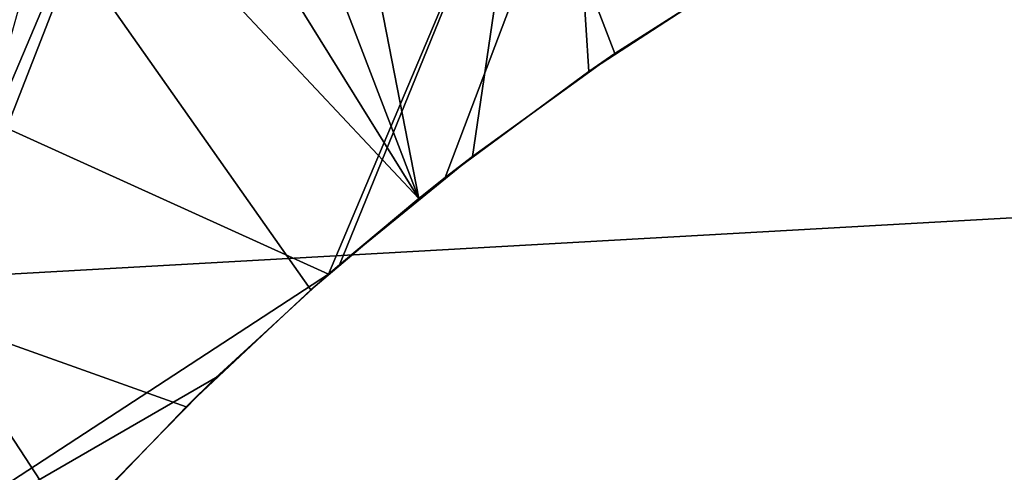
# Model space of a CAD drawing. Header units: metres. Extents: x -248 to 28, y -28 to 28.
# Tile 368 of 507: x -22.13 to -19.85, y 7.93 to 8.98. Entities that reach past the tile are written whole.
import ezdxf

# ---------------------------------------------------------------- set-up
doc = ezdxf.new("R2010")
doc.units = ezdxf.units.M
doc.layers.add('solid_10_061_053_XXX', color=7, linetype='CONTINUOUS')

msp = doc.modelspace()

# ---------------------------------------------------------------- linework, layer by layer
at = {"layer": 'solid_10_061_053_XXX'}
for points in [[(-22.211166, 10.696334, 138.351929), (-22.716724, 9.575903, 138.351929), (-22.19495, 8.743793, 139.504547), (-21.727285, 9.848595, 139.504547)], [(-24.352566, 10.449987, -9.8), (24.850639, 9.203009, -9.8), (25.284903, 7.932432, -9.8), (-24.850672, 9.202921, -9.8)], [(-21.727285, 9.848595, 139.504547), (-22.19495, 8.743793, 139.504547), (-21.41921, 8.392228, 140.617218), (-20.969252, 9.45906, 140.617996)], [(-17.3557, 9.705898, 161.893021), (-24.731976, 9.312449, 163.919327), (-24.64677, 8.251899, 164.260803), (-17.265999, 8.667255, 162.252197)], [(-21.571396, 9.511241, 141.024597), (-21.417076, 9.629952, 141.139786), (-21.209948, 8.567285, 141.867493)], [(-21.417076, 9.629952, 141.139786), (-20.851185, 9.403995, 141.86882), (-21.149111, 8.615774, 141.911652), (-21.209948, 8.567285, 141.867493)], [(-21.641165, 9.481998, 140.963165), (-21.571396, 9.511241, 141.024597), (-21.209948, 8.567285, 141.867493), (-21.720407, 9.389732, 140.914215)], [(-20.969252, 9.45906, 140.617996), (-21.41921, 8.392228, 140.617218), (-21.394455, 8.413727, 140.636124)], [(-20.969252, 9.45906, 140.617996), (-21.394455, 8.413727, 140.636124), (-21.086193, 8.665208, 140.87262)], [(-20.969252, 9.45906, 140.617996), (-21.086193, 8.665208, 140.87262), (-20.756386, 8.904033, 141.12738)], [(-20.969252, 9.45906, 140.617996), (-20.756386, 8.904033, 141.12738), (-20.405897, 9.127647, 141.399292)], [(-20.816391, 8.862342, 142.154404), (-21.149111, 8.615774, 141.911652), (-20.851185, 9.403995, 141.86882)], [(-20.462358, 9.093245, 142.414352), (-20.816391, 8.862342, 142.154404), (-20.851185, 9.403995, 141.86882)], [(-21.864145, 9.265669, 140.808655), (-21.720407, 9.389732, 140.914215), (-21.209948, 8.567285, 141.867493)], [(-21.460119, 8.355743, 141.686737), (-22.007753, 9.134481, 140.704224), (-21.864145, 9.265669, 140.808655), (-21.209948, 8.567285, 141.867493)], [(-24.850672, 9.202921, -9.8), (25.284903, 7.932432, -9.8), (25.654243, 6.641504, -9.8), (-25.284929, 7.93235, -9.8)], [(-21.460119, 8.355743, 141.686737), (-21.749187, 8.084443, 141.480118), (-22.335787, 8.294036, 140.706955), (-22.007753, 9.134481, 140.704224)], [(-22.135841, 9.0109, 140.612045), (-22.007753, 9.134481, 140.704224), (-22.335787, 8.294036, 140.706955)], [(-20.816391, 8.862342, 142.154404), (-20.462358, 9.093245, 142.414352), (-20.405897, 9.127647, 141.399292), (-20.756386, 8.904033, 141.12738)], [(-21.149111, 8.615774, 141.911652), (-20.816391, 8.862342, 142.154404), (-20.756386, 8.904033, 141.12738), (-21.086193, 8.665208, 140.87262)], [(-22.19495, 8.743793, 139.504547), (-22.60648, 7.616878, 139.504547), (-21.41921, 8.392228, 140.617218)], [(-17.265999, 8.667255, 162.252197), (-24.64677, 8.251899, 164.260803), (-24.571873, 7.178341, 164.560776), (-17.186491, 7.614693, 162.570496)], [(-21.209948, 8.567285, 141.867493), (-21.149111, 8.615774, 141.911652), (-21.086193, 8.665208, 140.87262), (-21.394455, 8.413727, 140.636124)], [(-21.460119, 8.355743, 141.686737), (-21.209948, 8.567285, 141.867493), (-21.394455, 8.413727, 140.636124), (-21.41921, 8.392228, 140.617218)], [(-22.60648, 7.616878, 139.504547), (-21.681122, 8.151698, 140.418243), (-21.41921, 8.392228, 140.617218)], [(-21.749187, 8.084443, 141.480118), (-21.460119, 8.355743, 141.686737), (-21.41921, 8.392228, 140.617218), (-21.681122, 8.151698, 140.418243)], [(-22.016153, 7.804154, 141.292191), (-22.261803, 7.516213, 141.122559), (-22.335787, 8.294036, 140.706955)], [(-21.749187, 8.084443, 141.480118), (-22.016153, 7.804154, 141.292191), (-22.335787, 8.294036, 140.706955)], [(-22.60648, 7.616878, 139.504547), (-21.946209, 7.881266, 140.219299), (-21.681122, 8.151698, 140.418243)], [(-22.016153, 7.804154, 141.292191), (-21.749187, 8.084443, 141.480118), (-21.681122, 8.151698, 140.418243), (-21.946209, 7.881266, 140.219299)]]:
    msp.add_3dface(points, dxfattribs=at)

doc.saveas('drawing.dxf')
